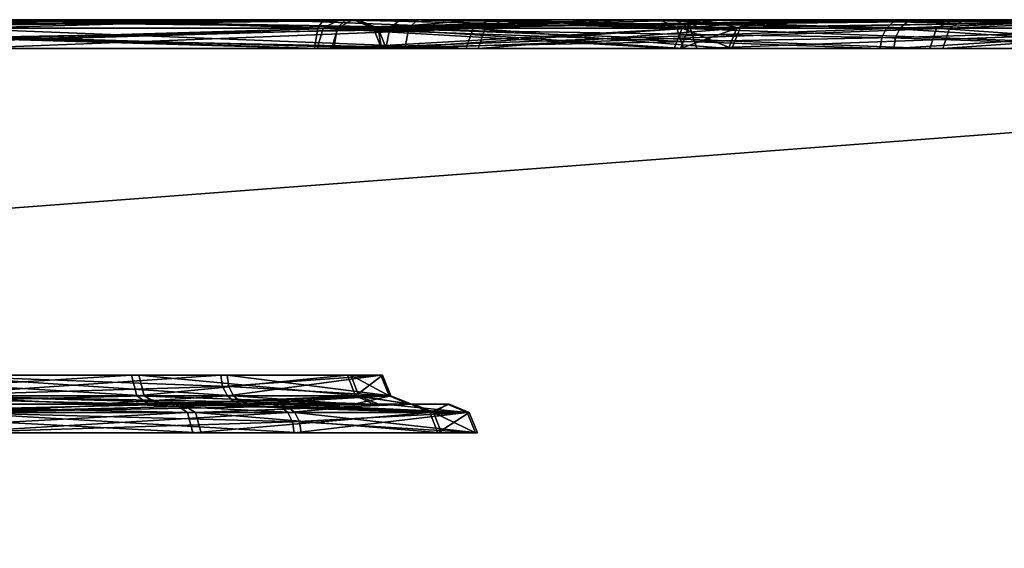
# Model space of a CAD drawing. Header units: millimetres. Extents: x -150 to 150, y -85 to 1149.
# Tile 347 of 656: x -70.987 to -69.963, y 1008.85 to 1009.4. Entities that reach past the tile are written whole.
import ezdxf

# ---------------------------------------------------------------- set-up
doc = ezdxf.new("R2010")
doc.units = ezdxf.units.MM
doc.header["$LTSCALE"] = 21.359881
for name, color, linetype in [('4692', 7, 'CONTINUOUS'), ('4693', 7, 'CONTINUOUS'), ('4694', 7, 'CONTINUOUS'), ('4695', 7, 'CONTINUOUS'), ('4696', 7, 'CONTINUOUS'), ('4697', 7, 'CONTINUOUS'), ('4698', 7, 'CONTINUOUS'), ('4699', 7, 'CONTINUOUS'), ('4708', 7, 'CONTINUOUS'), ('4709', 7, 'CONTINUOUS'), ('4710', 7, 'CONTINUOUS'), ('4711', 7, 'CONTINUOUS'), ('4733', 7, 'CONTINUOUS'), ('4734', 7, 'CONTINUOUS'), ('4735', 7, 'CONTINUOUS'), ('4736', 7, 'CONTINUOUS'), ('4737', 7, 'CONTINUOUS'), ('4738', 7, 'CONTINUOUS'), ('4739', 7, 'CONTINUOUS'), ('4740', 7, 'CONTINUOUS'), ('4749', 7, 'CONTINUOUS'), ('4750', 7, 'CONTINUOUS'), ('4751', 7, 'CONTINUOUS'), ('4752', 7, 'CONTINUOUS'), ('7744', 7, 'CONTINUOUS'), ('7745', 7, 'CONTINUOUS'), ('7785', 7, 'CONTINUOUS'), ('7786', 7, 'CONTINUOUS'), ('8808', 7, 'CONTINUOUS'), ('8809', 7, 'CONTINUOUS'), ('9023', 7, 'CONTINUOUS'), ('9025', 7, 'CONTINUOUS')]:
    doc.layers.add(name, color=color, linetype=linetype)

msp = doc.modelspace()

# ---------------------------------------------------------------- linework, layer by layer
at = {"layer": '4692', "linetype": 'CONTINUOUS'}
for points in [[(-70.7014, 1008.9912, 214.4327), (-71.0564, 1008.9912, 214.1805), (-70.6964, 1008.9815, 214.4285), (-70.7014, 1008.9912, 214.4327)], [(-70.6964, 1008.9815, 214.4285), (-71.0564, 1008.9912, 214.1805), (-70.6947, 1008.97, 214.4271), (-70.6964, 1008.9815, 214.4285)], [(-70.6947, 1008.97, 214.4271), (-71.0564, 1008.9912, 214.1805), (-71.0534, 1008.97, 214.1723), (-70.6947, 1008.97, 214.4271)]]:
    msp.add_3dface(points, dxfattribs=at)
at = {"layer": '4693', "linetype": 'CONTINUOUS'}
for points in [[(-71.0664, 1009, 214.1995), (-71.0564, 1008.9912, 214.1805), (-70.8757, 1009, 214.2997), (-71.0664, 1009, 214.1995)], [(-71.0564, 1008.9912, 214.1805), (-70.7014, 1008.9912, 214.4327), (-70.8757, 1009, 214.2997), (-71.0564, 1008.9912, 214.1805)], [(-70.8757, 1009, 214.2997), (-70.7014, 1008.9912, 214.4327), (-70.7089, 1008.9977, 214.4389), (-70.8757, 1009, 214.2997)], [(-70.7178, 1009, 214.4462), (-70.8757, 1009, 214.2997), (-70.7089, 1008.9977, 214.4389), (-70.7178, 1009, 214.4462)]]:
    msp.add_3dface(points, dxfattribs=at)
at = {"layer": '4694', "linetype": 'CONTINUOUS'}
for points in [[(-71.2089, 1008.9912, 215.7985), (-70.813, 1008.9912, 215.6171), (-71.2074, 1008.97, 215.8071), (-71.2089, 1008.9912, 215.7985)], [(-71.2074, 1008.97, 215.8071), (-70.813, 1008.9912, 215.6171), (-70.8074, 1008.97, 215.6238), (-71.2074, 1008.97, 215.8071)], [(-70.813, 1008.9912, 215.6171), (-70.5609, 1008.9912, 215.2621), (-70.8074, 1008.97, 215.6238), (-70.813, 1008.9912, 215.6171)], [(-70.8074, 1008.97, 215.6238), (-70.5609, 1008.9912, 215.2621), (-70.5526, 1008.97, 215.2651), (-70.8074, 1008.97, 215.6238)], [(-70.7014, 1008.9912, 214.4327), (-70.6964, 1008.9815, 214.4285), (-70.5114, 1008.97, 214.8271), (-70.7014, 1008.9912, 214.4327)], [(-70.52, 1008.9912, 214.8285), (-70.7014, 1008.9912, 214.4327), (-70.5114, 1008.97, 214.8271), (-70.52, 1008.9912, 214.8285)], [(-70.5609, 1008.9912, 215.2621), (-70.52, 1008.9912, 214.8285), (-70.5526, 1008.97, 215.2651), (-70.5609, 1008.9912, 215.2621)], [(-70.5526, 1008.97, 215.2651), (-70.52, 1008.9912, 214.8285), (-70.5114, 1008.97, 214.8271), (-70.5526, 1008.97, 215.2651)], [(-70.6964, 1008.9815, 214.4285), (-70.6947, 1008.97, 214.4271), (-70.5114, 1008.97, 214.8271), (-70.6964, 1008.9815, 214.4285)]]:
    msp.add_3dface(points, dxfattribs=at)
at = {"layer": '4695', "linetype": 'CONTINUOUS'}
for points in [[(-70.813, 1008.9912, 215.6171), (-71.2089, 1008.9912, 215.7985), (-71.2107, 1009, 215.7772), (-70.813, 1008.9912, 215.6171)], [(-70.8256, 1009, 215.5999), (-70.813, 1008.9912, 215.6171), (-71.2107, 1009, 215.7772), (-70.8256, 1009, 215.5999)], [(-70.5609, 1008.9912, 215.2621), (-70.813, 1008.9912, 215.6171), (-70.8256, 1009, 215.5999), (-70.5609, 1008.9912, 215.2621)], [(-70.5802, 1009, 215.2531), (-70.5609, 1008.9912, 215.2621), (-70.8256, 1009, 215.5999), (-70.5802, 1009, 215.2531)], [(-70.7178, 1009, 214.4462), (-70.7089, 1008.9977, 214.4389), (-70.52, 1008.9912, 214.8285), (-70.7178, 1009, 214.4462)], [(-70.7178, 1009, 214.4462), (-70.52, 1008.9912, 214.8285), (-70.5409, 1009, 214.8324), (-70.7178, 1009, 214.4462)], [(-70.7089, 1008.9977, 214.4389), (-70.7014, 1008.9912, 214.4327), (-70.52, 1008.9912, 214.8285), (-70.7089, 1008.9977, 214.4389)], [(-70.5409, 1009, 214.8324), (-70.5609, 1008.9912, 215.2621), (-70.5802, 1009, 215.2531), (-70.5409, 1009, 214.8324)], [(-70.52, 1008.9912, 214.8285), (-70.5609, 1008.9912, 215.2621), (-70.5409, 1009, 214.8324), (-70.52, 1008.9912, 214.8285)]]:
    msp.add_3dface(points, dxfattribs=at)
at = {"layer": '4696', "linetype": 'CONTINUOUS'}
for points in [[(-70.7699, 1009.0185, 214.4894), (-70.7717, 1009.03, 214.4908), (-71.0882, 1009.03, 214.266), (-70.7699, 1009.0185, 214.4894)], [(-70.7649, 1009.0088, 214.4852), (-70.7699, 1009.0185, 214.4894), (-71.0882, 1009.03, 214.266), (-70.7649, 1009.0088, 214.4852)], [(-71.0851, 1009.0088, 214.2578), (-70.7649, 1009.0088, 214.4852), (-71.0882, 1009.03, 214.266), (-71.0851, 1009.0088, 214.2578)]]:
    msp.add_3dface(points, dxfattribs=at)
at = {"layer": '4697', "linetype": 'CONTINUOUS'}
for points in [[(-70.7649, 1009.0088, 214.4852), (-71.0851, 1009.0088, 214.2578), (-70.7574, 1009.0023, 214.479), (-70.7649, 1009.0088, 214.4852)], [(-70.7486, 1009, 214.4717), (-71.0851, 1009.0088, 214.2578), (-71.0779, 1009, 214.2379), (-70.7486, 1009, 214.4717)], [(-71.0851, 1009.0088, 214.2578), (-70.7486, 1009, 214.4717), (-70.7574, 1009.0023, 214.479), (-71.0851, 1009.0088, 214.2578)]]:
    msp.add_3dface(points, dxfattribs=at)
at = {"layer": '4698', "linetype": 'CONTINUOUS'}
for points in [[(-70.8712, 1009.03, 215.5468), (-71.2227, 1009.0088, 215.7172), (-71.2241, 1009.03, 215.7085), (-70.8712, 1009.03, 215.5468)], [(-70.8656, 1009.0088, 215.5536), (-71.2227, 1009.0088, 215.7172), (-70.8712, 1009.03, 215.5468), (-70.8656, 1009.0088, 215.5536)], [(-70.6464, 1009.03, 215.2303), (-70.8656, 1009.0088, 215.5536), (-70.8712, 1009.03, 215.5468), (-70.6464, 1009.03, 215.2303)], [(-70.6381, 1009.0088, 215.2333), (-70.8656, 1009.0088, 215.5536), (-70.6464, 1009.03, 215.2303), (-70.6381, 1009.0088, 215.2333)], [(-70.7717, 1009.03, 214.4908), (-70.7699, 1009.0185, 214.4894), (-70.6013, 1009.0088, 214.8423), (-70.7717, 1009.03, 214.4908)], [(-70.7717, 1009.03, 214.4908), (-70.6013, 1009.0088, 214.8423), (-70.61, 1009.03, 214.8438), (-70.7717, 1009.03, 214.4908)], [(-70.61, 1009.03, 214.8438), (-70.6381, 1009.0088, 215.2333), (-70.6464, 1009.03, 215.2303), (-70.61, 1009.03, 214.8438)], [(-70.6013, 1009.0088, 214.8423), (-70.6381, 1009.0088, 215.2333), (-70.61, 1009.03, 214.8438), (-70.6013, 1009.0088, 214.8423)], [(-70.7699, 1009.0185, 214.4894), (-70.7649, 1009.0088, 214.4852), (-70.6013, 1009.0088, 214.8423), (-70.7699, 1009.0185, 214.4894)]]:
    msp.add_3dface(points, dxfattribs=at)
at = {"layer": '4699', "linetype": 'CONTINUOUS'}
for points in [[(-71.2227, 1009.0088, 215.7172), (-70.8656, 1009.0088, 215.5536), (-70.8531, 1009, 215.5708), (-71.2227, 1009.0088, 215.7172)], [(-71.2205, 1009, 215.7383), (-71.2227, 1009.0088, 215.7172), (-70.8531, 1009, 215.5708), (-71.2205, 1009, 215.7383)], [(-70.8656, 1009.0088, 215.5536), (-70.6381, 1009.0088, 215.2333), (-70.619, 1009, 215.2427), (-70.8656, 1009.0088, 215.5536)], [(-70.8531, 1009, 215.5708), (-70.8656, 1009.0088, 215.5536), (-70.619, 1009, 215.2427), (-70.8531, 1009, 215.5708)], [(-70.7649, 1009.0088, 214.4852), (-70.7574, 1009.0023, 214.479), (-70.6399, 1009, 214.6451), (-70.7649, 1009.0088, 214.4852)], [(-70.6013, 1009.0088, 214.8423), (-70.7649, 1009.0088, 214.4852), (-70.6399, 1009, 214.6451), (-70.6013, 1009.0088, 214.8423)], [(-70.58, 1009, 214.8412), (-70.6013, 1009.0088, 214.8423), (-70.6399, 1009, 214.6451), (-70.58, 1009, 214.8412)], [(-70.6381, 1009.0088, 215.2333), (-70.6013, 1009.0088, 214.8423), (-70.58, 1009, 214.8412), (-70.6381, 1009.0088, 215.2333)], [(-70.619, 1009, 215.2427), (-70.6381, 1009.0088, 215.2333), (-70.58, 1009, 214.8412), (-70.619, 1009, 215.2427)], [(-70.7574, 1009.0023, 214.479), (-70.7486, 1009, 214.4717), (-70.6399, 1009, 214.6451), (-70.7574, 1009.0023, 214.479)]]:
    msp.add_3dface(points, dxfattribs=at)
at = {"layer": '4708', "linetype": 'CONTINUOUS'}
for points in [[(-71.3797, 1009.3912, 213.3106), (-70.6571, 1009.3912, 213.4617), (-71.3795, 1009.37, 213.3193), (-71.3797, 1009.3912, 213.3106)], [(-71.3795, 1009.37, 213.3193), (-70.6571, 1009.3912, 213.4617), (-70.6608, 1009.37, 213.4697), (-71.3795, 1009.37, 213.3193)], [(-70.0716, 1009.3912, 213.9113), (-70.0766, 1009.3815, 213.9155), (-70.6608, 1009.37, 213.4697), (-70.0716, 1009.3912, 213.9113)], [(-70.6571, 1009.3912, 213.4617), (-70.0716, 1009.3912, 213.9113), (-70.6608, 1009.37, 213.4697), (-70.6571, 1009.3912, 213.4617)], [(-70.0766, 1009.3815, 213.9155), (-70.0784, 1009.37, 213.9169), (-70.6608, 1009.37, 213.4697), (-70.0766, 1009.3815, 213.9155)]]:
    msp.add_3dface(points, dxfattribs=at)
at = {"layer": '4709', "linetype": 'CONTINUOUS'}
for points in [[(-70.6571, 1009.3912, 213.4617), (-71.3797, 1009.3912, 213.3106), (-70.6483, 1009.4, 213.4424), (-70.6571, 1009.3912, 213.4617)], [(-70.6483, 1009.4, 213.4424), (-71.3797, 1009.3912, 213.3106), (-71.3794, 1009.4, 213.2893), (-70.6483, 1009.4, 213.4424)], [(-70.0553, 1009.4, 213.8978), (-70.6571, 1009.3912, 213.4617), (-70.6483, 1009.4, 213.4424), (-70.0553, 1009.4, 213.8978)], [(-70.6571, 1009.3912, 213.4617), (-70.0553, 1009.4, 213.8978), (-70.0641, 1009.3977, 213.9051), (-70.6571, 1009.3912, 213.4617)], [(-70.0716, 1009.3912, 213.9113), (-70.6571, 1009.3912, 213.4617), (-70.0641, 1009.3977, 213.9051), (-70.0716, 1009.3912, 213.9113)]]:
    msp.add_3dface(points, dxfattribs=at)
at = {"layer": '4710', "linetype": 'CONTINUOUS'}
for points in [[(-70.6065, 1009.37, 216.4424), (-71.3192, 1009.3912, 216.6276), (-71.3193, 1009.37, 216.6188), (-70.6065, 1009.37, 216.4424)], [(-70.6025, 1009.3912, 216.4502), (-71.3192, 1009.3912, 216.6276), (-70.6065, 1009.37, 216.4424), (-70.6025, 1009.3912, 216.4502)], [(-70.0408, 1009.37, 215.9741), (-70.6025, 1009.3912, 216.4502), (-70.6065, 1009.37, 216.4424), (-70.0408, 1009.37, 215.9741)], [(-70.0339, 1009.3912, 215.9795), (-70.6025, 1009.3912, 216.4502), (-70.0408, 1009.37, 215.9741), (-70.0339, 1009.3912, 215.9795)], [(-70.0784, 1009.37, 213.9169), (-70.0766, 1009.3815, 213.9155), (-69.7392, 1009.3912, 214.5705), (-70.0784, 1009.37, 213.9169)], [(-70.0784, 1009.37, 213.9169), (-69.7392, 1009.3912, 214.5705), (-69.7478, 1009.37, 214.5726), (-70.0784, 1009.37, 213.9169)], [(-70.0766, 1009.3815, 213.9155), (-70.0716, 1009.3912, 213.9113), (-69.7392, 1009.3912, 214.5705), (-70.0766, 1009.3815, 213.9155)], [(-69.7344, 1009.37, 215.3068), (-70.0339, 1009.3912, 215.9795), (-70.0408, 1009.37, 215.9741), (-69.7344, 1009.37, 215.3068)], [(-69.7258, 1009.3912, 215.3086), (-70.0339, 1009.3912, 215.9795), (-69.7344, 1009.37, 215.3068), (-69.7258, 1009.3912, 215.3086)]]:
    msp.add_3dface(points, dxfattribs=at)
at = {"layer": '4711', "linetype": 'CONTINUOUS'}
for points in [[(-71.3195, 1009.4, 216.6488), (-71.3192, 1009.3912, 216.6276), (-70.945, 1009.4, 216.5997), (-71.3195, 1009.4, 216.6488)], [(-71.3192, 1009.3912, 216.6276), (-70.6025, 1009.3912, 216.4502), (-70.945, 1009.4, 216.5997), (-71.3192, 1009.3912, 216.6276)], [(-70.945, 1009.4, 216.5997), (-70.6025, 1009.3912, 216.4502), (-70.5917, 1009.4, 216.4685), (-70.945, 1009.4, 216.5997)], [(-70.6025, 1009.3912, 216.4502), (-70.0339, 1009.3912, 215.9795), (-70.5917, 1009.4, 216.4685), (-70.6025, 1009.3912, 216.4502)], [(-70.5917, 1009.4, 216.4685), (-70.0339, 1009.3912, 215.9795), (-70.0167, 1009.4, 215.992), (-70.5917, 1009.4, 216.4685)], [(-70.0716, 1009.3912, 213.9113), (-70.0641, 1009.3977, 213.9051), (-69.8486, 1009.4, 214.2142), (-70.0716, 1009.3912, 213.9113)], [(-69.7392, 1009.3912, 214.5705), (-70.0716, 1009.3912, 213.9113), (-69.8486, 1009.4, 214.2142), (-69.7392, 1009.3912, 214.5705)], [(-70.0641, 1009.3977, 213.9051), (-70.0553, 1009.4, 213.8978), (-69.8486, 1009.4, 214.2142), (-70.0641, 1009.3977, 213.9051)], [(-70.0339, 1009.3912, 215.9795), (-69.7258, 1009.3912, 215.3086), (-70.0167, 1009.4, 215.992), (-70.0339, 1009.3912, 215.9795)], [(-70.0167, 1009.4, 215.992), (-69.7258, 1009.3912, 215.3086), (-69.7052, 1009.4, 215.314), (-70.0167, 1009.4, 215.992)]]:
    msp.add_3dface(points, dxfattribs=at)
at = {"layer": '4733', "linetype": 'CONTINUOUS'}
for points in [[(-71.067, 1008.9912, 385.8233), (-70.7086, 1008.9912, 385.5759), (-71.0641, 1008.97, 385.8316), (-71.067, 1008.9912, 385.8233)], [(-70.7086, 1008.9912, 385.5759), (-70.7037, 1008.9815, 385.5802), (-71.0641, 1008.97, 385.8316), (-70.7086, 1008.9912, 385.5759)], [(-70.7037, 1008.9815, 385.5802), (-70.702, 1008.97, 385.5816), (-71.0641, 1008.97, 385.8316), (-70.7037, 1008.9815, 385.5802)]]:
    msp.add_3dface(points, dxfattribs=at)
at = {"layer": '4734', "linetype": 'CONTINUOUS'}
for points in [[(-70.7248, 1009, 385.5622), (-71.067, 1008.9912, 385.8233), (-71.0744, 1009, 385.8035), (-70.7248, 1009, 385.5622)], [(-71.067, 1008.9912, 385.8233), (-70.7248, 1009, 385.5622), (-70.7161, 1008.9977, 385.5696), (-71.067, 1008.9912, 385.8233)], [(-70.7086, 1008.9912, 385.5759), (-71.067, 1008.9912, 385.8233), (-70.7161, 1008.9977, 385.5696), (-70.7086, 1008.9912, 385.5759)]]:
    msp.add_3dface(points, dxfattribs=at)
at = {"layer": '4735', "linetype": 'CONTINUOUS'}
for points in [[(-70.8044, 1008.9912, 384.3902), (-71.1978, 1008.9912, 384.2035), (-70.7987, 1008.97, 384.3835), (-70.8044, 1008.9912, 384.3902)], [(-70.7987, 1008.97, 384.3835), (-71.1978, 1008.9912, 384.2035), (-71.1962, 1008.97, 384.1949), (-70.7987, 1008.97, 384.3835)], [(-70.557, 1008.9912, 384.7485), (-70.8044, 1008.9912, 384.3902), (-70.5488, 1008.97, 384.7456), (-70.557, 1008.9912, 384.7485)], [(-70.5488, 1008.97, 384.7456), (-70.8044, 1008.9912, 384.3902), (-70.7987, 1008.97, 384.3835), (-70.5488, 1008.97, 384.7456)], [(-70.7037, 1008.9815, 385.5802), (-70.7086, 1008.9912, 385.5759), (-70.522, 1008.9912, 385.1825), (-70.7037, 1008.9815, 385.5802)], [(-70.702, 1008.97, 385.5816), (-70.7037, 1008.9815, 385.5802), (-70.522, 1008.9912, 385.1825), (-70.702, 1008.97, 385.5816)], [(-70.702, 1008.97, 385.5816), (-70.522, 1008.9912, 385.1825), (-70.5133, 1008.97, 385.1841), (-70.702, 1008.97, 385.5816)], [(-70.522, 1008.9912, 385.1825), (-70.557, 1008.9912, 384.7485), (-70.5133, 1008.97, 385.1841), (-70.522, 1008.9912, 385.1825)], [(-70.5133, 1008.97, 385.1841), (-70.557, 1008.9912, 384.7485), (-70.5488, 1008.97, 384.7456), (-70.5133, 1008.97, 385.1841)]]:
    msp.add_3dface(points, dxfattribs=at)
at = {"layer": '4736', "linetype": 'CONTINUOUS'}
for points in [[(-71.2033, 1009, 384.2241), (-71.1978, 1008.9912, 384.2035), (-70.8191, 1009, 384.4055), (-71.2033, 1009, 384.2241)], [(-71.1978, 1008.9912, 384.2035), (-70.8044, 1008.9912, 384.3902), (-70.8191, 1009, 384.4055), (-71.1978, 1008.9912, 384.2035)], [(-70.8191, 1009, 384.4055), (-70.8044, 1008.9912, 384.3902), (-70.5776, 1009, 384.754), (-70.8191, 1009, 384.4055)], [(-70.8044, 1008.9912, 384.3902), (-70.557, 1008.9912, 384.7485), (-70.5776, 1009, 384.754), (-70.8044, 1008.9912, 384.3902)], [(-70.7161, 1008.9977, 385.5696), (-70.7248, 1009, 385.5622), (-70.608, 1009, 385.3812), (-70.7161, 1008.9977, 385.5696)], [(-70.7086, 1008.9912, 385.5759), (-70.7161, 1008.9977, 385.5696), (-70.608, 1009, 385.3812), (-70.7086, 1008.9912, 385.5759)], [(-70.522, 1008.9912, 385.1825), (-70.7086, 1008.9912, 385.5759), (-70.608, 1009, 385.3812), (-70.522, 1008.9912, 385.1825)], [(-70.5424, 1009, 385.176), (-70.522, 1008.9912, 385.1825), (-70.608, 1009, 385.3812), (-70.5424, 1009, 385.176)], [(-70.5776, 1009, 384.754), (-70.557, 1008.9912, 384.7485), (-70.5424, 1009, 385.176), (-70.5776, 1009, 384.754)], [(-70.557, 1008.9912, 384.7485), (-70.522, 1008.9912, 385.1825), (-70.5424, 1009, 385.176), (-70.557, 1008.9912, 384.7485)]]:
    msp.add_3dface(points, dxfattribs=at)
at = {"layer": '4737', "linetype": 'CONTINUOUS'}
for points in [[(-70.7781, 1009.03, 385.5169), (-71.0947, 1009.0088, 385.7457), (-71.0976, 1009.03, 385.7374), (-70.7781, 1009.03, 385.5169)], [(-70.7764, 1009.0185, 385.5183), (-71.0947, 1009.0088, 385.7457), (-70.7781, 1009.03, 385.5169), (-70.7764, 1009.0185, 385.5183)], [(-70.7714, 1009.0088, 385.5225), (-71.0947, 1009.0088, 385.7457), (-70.7764, 1009.0185, 385.5183), (-70.7714, 1009.0088, 385.5225)]]:
    msp.add_3dface(points, dxfattribs=at)
at = {"layer": '4738', "linetype": 'CONTINUOUS'}
for points in [[(-71.0947, 1009.0088, 385.7457), (-70.7714, 1009.0088, 385.5225), (-70.9072, 1009, 385.6734), (-71.0947, 1009.0088, 385.7457)], [(-71.0899, 1009, 385.7665), (-71.0947, 1009.0088, 385.7457), (-70.9072, 1009, 385.6734), (-71.0899, 1009, 385.7665)], [(-70.9072, 1009, 385.6734), (-70.7714, 1009.0088, 385.5225), (-70.764, 1009.0023, 385.5289), (-70.9072, 1009, 385.6734)], [(-70.7553, 1009, 385.5363), (-70.9072, 1009, 385.6734), (-70.764, 1009.0023, 385.5289), (-70.7553, 1009, 385.5363)]]:
    msp.add_3dface(points, dxfattribs=at)
at = {"layer": '4739', "linetype": 'CONTINUOUS'}
for points in [[(-71.2127, 1009.0088, 384.2846), (-70.8578, 1009.0088, 384.4529), (-71.2143, 1009.03, 384.2932), (-71.2127, 1009.0088, 384.2846)], [(-71.2143, 1009.03, 384.2932), (-70.8578, 1009.0088, 384.4529), (-70.8635, 1009.03, 384.4596), (-71.2143, 1009.03, 384.2932)], [(-70.8578, 1009.0088, 384.4529), (-70.6347, 1009.0088, 384.7762), (-70.8635, 1009.03, 384.4596), (-70.8578, 1009.0088, 384.4529)], [(-70.8635, 1009.03, 384.4596), (-70.6347, 1009.0088, 384.7762), (-70.643, 1009.03, 384.7791), (-70.8635, 1009.03, 384.4596)], [(-70.7764, 1009.0185, 385.5183), (-70.7781, 1009.03, 385.5169), (-70.6117, 1009.03, 385.1661), (-70.7764, 1009.0185, 385.5183)], [(-70.7714, 1009.0088, 385.5225), (-70.7764, 1009.0185, 385.5183), (-70.6117, 1009.03, 385.1661), (-70.7714, 1009.0088, 385.5225)], [(-70.6031, 1009.0088, 385.1677), (-70.7714, 1009.0088, 385.5225), (-70.6117, 1009.03, 385.1661), (-70.6031, 1009.0088, 385.1677)], [(-70.6347, 1009.0088, 384.7762), (-70.6031, 1009.0088, 385.1677), (-70.643, 1009.03, 384.7791), (-70.6347, 1009.0088, 384.7762)], [(-70.643, 1009.03, 384.7791), (-70.6031, 1009.0088, 385.1677), (-70.6117, 1009.03, 385.1661), (-70.643, 1009.03, 384.7791)]]:
    msp.add_3dface(points, dxfattribs=at)
at = {"layer": '4740', "linetype": 'CONTINUOUS'}
for points in [[(-70.8578, 1009.0088, 384.4529), (-71.2127, 1009.0088, 384.2846), (-71.2068, 1009, 384.2641), (-70.8578, 1009.0088, 384.4529)], [(-70.8431, 1009, 384.4376), (-70.8578, 1009.0088, 384.4529), (-71.2068, 1009, 384.2641), (-70.8431, 1009, 384.4376)], [(-70.6347, 1009.0088, 384.7762), (-70.8578, 1009.0088, 384.4529), (-70.8431, 1009, 384.4376), (-70.6347, 1009.0088, 384.7762)], [(-70.6142, 1009, 384.7704), (-70.6347, 1009.0088, 384.7762), (-70.8431, 1009, 384.4376), (-70.6142, 1009, 384.7704)], [(-70.764, 1009.0023, 385.5289), (-70.7714, 1009.0088, 385.5225), (-70.6031, 1009.0088, 385.1677), (-70.764, 1009.0023, 385.5289)], [(-70.7553, 1009, 385.5363), (-70.764, 1009.0023, 385.5289), (-70.6031, 1009.0088, 385.1677), (-70.7553, 1009, 385.5363)], [(-70.7553, 1009, 385.5363), (-70.6031, 1009.0088, 385.1677), (-70.5822, 1009, 385.1714), (-70.7553, 1009, 385.5363)], [(-70.6031, 1009.0088, 385.1677), (-70.6347, 1009.0088, 384.7762), (-70.5822, 1009, 385.1714), (-70.6031, 1009.0088, 385.1677)], [(-70.5822, 1009, 385.1714), (-70.6347, 1009.0088, 384.7762), (-70.6142, 1009, 384.7704), (-70.5822, 1009, 385.1714)]]:
    msp.add_3dface(points, dxfattribs=at)
at = {"layer": '4749', "linetype": 'CONTINUOUS'}
for points in [[(-70.6773, 1009.3912, 386.5475), (-71.4019, 1009.3912, 386.6889), (-70.6809, 1009.37, 386.5394), (-70.6773, 1009.3912, 386.5475)], [(-70.6809, 1009.37, 386.5394), (-71.4019, 1009.3912, 386.6889), (-71.4016, 1009.37, 386.6801), (-70.6809, 1009.37, 386.5394)], [(-70.0926, 1009.37, 386.1), (-70.6773, 1009.3912, 386.5475), (-70.6809, 1009.37, 386.5394), (-70.0926, 1009.37, 386.1)], [(-70.0859, 1009.3912, 386.1056), (-70.6773, 1009.3912, 386.5475), (-70.0908, 1009.3815, 386.1014), (-70.0859, 1009.3912, 386.1056)], [(-70.0908, 1009.3815, 386.1014), (-70.6773, 1009.3912, 386.5475), (-70.0926, 1009.37, 386.1), (-70.0908, 1009.3815, 386.1014)]]:
    msp.add_3dface(points, dxfattribs=at)
at = {"layer": '4750', "linetype": 'CONTINUOUS'}
for points in [[(-71.4036, 1009.4, 386.7101), (-71.4019, 1009.3912, 386.6889), (-70.6716, 1009.4, 386.5681), (-71.4036, 1009.4, 386.7101)], [(-71.4019, 1009.3912, 386.6889), (-70.6773, 1009.3912, 386.5475), (-70.6716, 1009.4, 386.5681), (-71.4019, 1009.3912, 386.6889)], [(-70.6773, 1009.3912, 386.5475), (-70.0859, 1009.3912, 386.1056), (-70.3454, 1009.4, 386.3779), (-70.6773, 1009.3912, 386.5475)], [(-70.6716, 1009.4, 386.5681), (-70.6773, 1009.3912, 386.5475), (-70.3454, 1009.4, 386.3779), (-70.6716, 1009.4, 386.5681)], [(-70.3454, 1009.4, 386.3779), (-70.0859, 1009.3912, 386.1056), (-70.0785, 1009.3977, 386.112), (-70.3454, 1009.4, 386.3779)], [(-70.0697, 1009.4, 386.1194), (-70.3454, 1009.4, 386.3779), (-70.0785, 1009.3977, 386.112), (-70.0697, 1009.4, 386.1194)]]:
    msp.add_3dface(points, dxfattribs=at)
at = {"layer": '4751', "linetype": 'CONTINUOUS'}
for points in [[(-71.297, 1009.3912, 383.373), (-70.5828, 1009.3912, 383.5599), (-71.2973, 1009.37, 383.3818), (-71.297, 1009.3912, 383.373)], [(-71.2973, 1009.37, 383.3818), (-70.5828, 1009.3912, 383.5599), (-70.5869, 1009.37, 383.5677), (-71.2973, 1009.37, 383.3818)], [(-70.5828, 1009.3912, 383.5599), (-70.0205, 1009.3912, 384.0382), (-70.5869, 1009.37, 383.5677), (-70.5828, 1009.3912, 383.5599)], [(-70.5869, 1009.37, 383.5677), (-70.0205, 1009.3912, 384.0382), (-70.0275, 1009.37, 384.0435), (-70.5869, 1009.37, 383.5677)], [(-70.0859, 1009.3912, 386.1056), (-70.0908, 1009.3815, 386.1014), (-69.7532, 1009.37, 385.4488), (-70.0859, 1009.3912, 386.1056)], [(-69.7447, 1009.3912, 385.451), (-70.0859, 1009.3912, 386.1056), (-69.7532, 1009.37, 385.4488), (-69.7447, 1009.3912, 385.451)], [(-70.0205, 1009.3912, 384.0382), (-69.7214, 1009.3912, 384.7131), (-70.0275, 1009.37, 384.0435), (-70.0205, 1009.3912, 384.0382)], [(-70.0275, 1009.37, 384.0435), (-69.7214, 1009.3912, 384.7131), (-69.73, 1009.37, 384.7148), (-70.0275, 1009.37, 384.0435)], [(-70.0908, 1009.3815, 386.1014), (-70.0926, 1009.37, 386.1), (-69.7532, 1009.37, 385.4488), (-70.0908, 1009.3815, 386.1014)]]:
    msp.add_3dface(points, dxfattribs=at)
at = {"layer": '4752', "linetype": 'CONTINUOUS'}
for points in [[(-70.5828, 1009.3912, 383.5599), (-71.297, 1009.3912, 383.373), (-70.5735, 1009.4, 383.5409), (-70.5828, 1009.3912, 383.5599)], [(-70.5735, 1009.4, 383.5409), (-71.297, 1009.3912, 383.373), (-71.2953, 1009.4, 383.3518), (-70.5735, 1009.4, 383.5409)], [(-70.0205, 1009.3912, 384.0382), (-70.5828, 1009.3912, 383.5599), (-70.0044, 1009.4, 384.0243), (-70.0205, 1009.3912, 384.0382)], [(-70.0044, 1009.4, 384.0243), (-70.5828, 1009.3912, 383.5599), (-70.5735, 1009.4, 383.5409), (-70.0044, 1009.4, 384.0243)], [(-70.0785, 1009.3977, 386.112), (-70.0859, 1009.3912, 386.1056), (-69.7447, 1009.3912, 385.451), (-70.0785, 1009.3977, 386.112)], [(-70.0697, 1009.4, 386.1194), (-70.0785, 1009.3977, 386.112), (-69.7447, 1009.3912, 385.451), (-70.0697, 1009.4, 386.1194)], [(-70.0697, 1009.4, 386.1194), (-69.7447, 1009.3912, 385.451), (-69.7242, 1009.4, 385.4563), (-70.0697, 1009.4, 386.1194)], [(-69.7214, 1009.3912, 384.7131), (-70.0205, 1009.3912, 384.0382), (-69.8138, 1009.4, 384.3495), (-69.7214, 1009.3912, 384.7131)], [(-69.8138, 1009.4, 384.3495), (-70.0205, 1009.3912, 384.0382), (-70.0044, 1009.4, 384.0243), (-69.8138, 1009.4, 384.3495)]]:
    msp.add_3dface(points, dxfattribs=at)
at = {"layer": '7744', "linetype": 'CONTINUOUS'}
for points in [[(-70.6781, 1009.37, 259.6303), (-71.2844, 1009.3912, 260.0481), (-71.2876, 1009.37, 260.0399), (-70.6781, 1009.37, 259.6303)], [(-70.6717, 1009.3912, 259.6364), (-71.2844, 1009.3912, 260.0481), (-70.6781, 1009.37, 259.6303), (-70.6717, 1009.3912, 259.6364)], [(-71.0456, 1009.37, 257.0766), (-71.0444, 1009.3815, 257.0746), (-70.5033, 1009.3912, 257.5748), (-71.0456, 1009.37, 257.0766)], [(-71.0456, 1009.37, 257.0766), (-70.5033, 1009.3912, 257.5748), (-70.5106, 1009.37, 257.5797), (-71.0456, 1009.37, 257.0766)], [(-71.0444, 1009.3815, 257.0746), (-71.0411, 1009.3912, 257.069), (-70.5033, 1009.3912, 257.5748), (-71.0444, 1009.3815, 257.0746)], [(-70.3067, 1009.37, 258.9969), (-70.6717, 1009.3912, 259.6364), (-70.6781, 1009.37, 259.6303), (-70.3067, 1009.37, 258.9969)], [(-70.2983, 1009.3912, 258.9995), (-70.6717, 1009.3912, 259.6364), (-70.3067, 1009.37, 258.9969), (-70.2983, 1009.3912, 258.9995)], [(-70.5033, 1009.3912, 257.5748), (-70.2382, 1009.3912, 258.2637), (-70.5106, 1009.37, 257.5797), (-70.5033, 1009.3912, 257.5748)], [(-70.5106, 1009.37, 257.5797), (-70.2382, 1009.3912, 258.2637), (-70.2469, 1009.37, 258.265), (-70.5106, 1009.37, 257.5797)], [(-70.2469, 1009.37, 258.265), (-70.2983, 1009.3912, 258.9995), (-70.3067, 1009.37, 258.9969), (-70.2469, 1009.37, 258.265)], [(-70.2382, 1009.3912, 258.2637), (-70.2983, 1009.3912, 258.9995), (-70.2469, 1009.37, 258.265), (-70.2382, 1009.3912, 258.2637)]]:
    msp.add_3dface(points, dxfattribs=at)
at = {"layer": '7745', "linetype": 'CONTINUOUS'}
for points in [[(-71.2844, 1009.3912, 260.0481), (-70.6717, 1009.3912, 259.6364), (-70.9424, 1009.4, 259.894), (-71.2844, 1009.3912, 260.0481)], [(-71.2775, 1009.4, 260.0682), (-71.2844, 1009.3912, 260.0481), (-70.9424, 1009.4, 259.894), (-71.2775, 1009.4, 260.0682)], [(-71.0411, 1009.3912, 257.069), (-71.0362, 1009.3977, 257.0606), (-70.7279, 1009.4, 257.2774), (-71.0411, 1009.3912, 257.069)], [(-70.5033, 1009.3912, 257.5748), (-71.0411, 1009.3912, 257.069), (-70.7279, 1009.4, 257.2774), (-70.5033, 1009.3912, 257.5748)], [(-71.0362, 1009.3977, 257.0606), (-71.0304, 1009.4, 257.0507), (-70.7279, 1009.4, 257.2774), (-71.0362, 1009.3977, 257.0606)], [(-70.9424, 1009.4, 259.894), (-70.6717, 1009.3912, 259.6364), (-70.6552, 1009.4, 259.6498), (-70.9424, 1009.4, 259.894)], [(-70.484, 1009.4, 257.5655), (-70.5033, 1009.3912, 257.5748), (-70.7279, 1009.4, 257.2774), (-70.484, 1009.4, 257.5655)], [(-70.6717, 1009.3912, 259.6364), (-70.2983, 1009.3912, 258.9995), (-70.6552, 1009.4, 259.6498), (-70.6717, 1009.3912, 259.6364)], [(-70.6552, 1009.4, 259.6498), (-70.2983, 1009.3912, 258.9995), (-70.2779, 1009.4, 259.0054), (-70.6552, 1009.4, 259.6498)], [(-70.2382, 1009.3912, 258.2637), (-70.5033, 1009.3912, 257.5748), (-70.484, 1009.4, 257.5655), (-70.2382, 1009.3912, 258.2637)], [(-70.2171, 1009.4, 258.2617), (-70.2382, 1009.3912, 258.2637), (-70.484, 1009.4, 257.5655), (-70.2171, 1009.4, 258.2617)], [(-70.2983, 1009.3912, 258.9995), (-70.2382, 1009.3912, 258.2637), (-70.2779, 1009.4, 259.0054), (-70.2983, 1009.3912, 258.9995)], [(-70.2779, 1009.4, 259.0054), (-70.2382, 1009.3912, 258.2637), (-70.2171, 1009.4, 258.2617), (-70.2779, 1009.4, 259.0054)]]:
    msp.add_3dface(points, dxfattribs=at)
at = {"layer": '7785', "linetype": 'CONTINUOUS'}
for points in [[(-71.2638, 1009.3912, 339.96), (-70.6566, 1009.3912, 340.3799), (-71.267, 1009.37, 339.9681), (-71.2638, 1009.3912, 339.96)], [(-71.267, 1009.37, 339.9681), (-70.6566, 1009.3912, 340.3799), (-70.6631, 1009.37, 340.3858), (-71.267, 1009.37, 339.9681)], [(-71.0603, 1009.3912, 342.9421), (-71.0635, 1009.3815, 342.9364), (-70.5231, 1009.37, 342.4386), (-71.0603, 1009.3912, 342.9421)], [(-70.5158, 1009.3912, 342.4436), (-71.0603, 1009.3912, 342.9421), (-70.5231, 1009.37, 342.4386), (-70.5158, 1009.3912, 342.4436)], [(-70.6566, 1009.3912, 340.3799), (-70.2918, 1009.3912, 341.0217), (-70.6631, 1009.37, 340.3858), (-70.6566, 1009.3912, 340.3799)], [(-70.6631, 1009.37, 340.3858), (-70.2918, 1009.3912, 341.0217), (-70.3002, 1009.37, 341.0242), (-70.6631, 1009.37, 340.3858)], [(-70.2502, 1009.37, 341.7568), (-70.5158, 1009.3912, 342.4436), (-70.5231, 1009.37, 342.4386), (-70.2502, 1009.37, 341.7568)], [(-70.2415, 1009.3912, 341.7582), (-70.5158, 1009.3912, 342.4436), (-70.2502, 1009.37, 341.7568), (-70.2415, 1009.3912, 341.7582)], [(-70.2918, 1009.3912, 341.0217), (-70.2415, 1009.3912, 341.7582), (-70.3002, 1009.37, 341.0242), (-70.2918, 1009.3912, 341.0217)], [(-70.3002, 1009.37, 341.0242), (-70.2415, 1009.3912, 341.7582), (-70.2502, 1009.37, 341.7568), (-70.3002, 1009.37, 341.0242)], [(-71.0635, 1009.3815, 342.9364), (-71.0647, 1009.37, 342.9344), (-70.5231, 1009.37, 342.4386), (-71.0635, 1009.3815, 342.9364)]]:
    msp.add_3dface(points, dxfattribs=at)
at = {"layer": '7786', "linetype": 'CONTINUOUS'}
for points in [[(-70.6566, 1009.3912, 340.3799), (-71.2638, 1009.3912, 339.96), (-70.6413, 1009.4, 340.3652), (-70.6566, 1009.3912, 340.3799)], [(-70.6413, 1009.4, 340.3652), (-71.2638, 1009.3912, 339.96), (-71.2549, 1009.4, 339.9407), (-70.6413, 1009.4, 340.3652)], [(-71.0555, 1009.3977, 342.9505), (-71.0603, 1009.3912, 342.9421), (-70.5158, 1009.3912, 342.4436), (-71.0555, 1009.3977, 342.9505)], [(-71.0498, 1009.4, 342.9605), (-71.0555, 1009.3977, 342.9505), (-70.5158, 1009.3912, 342.4436), (-71.0498, 1009.4, 342.9605)], [(-71.0498, 1009.4, 342.9605), (-70.5158, 1009.3912, 342.4436), (-70.4984, 1009.4, 342.4556), (-71.0498, 1009.4, 342.9605)], [(-70.2918, 1009.3912, 341.0217), (-70.6566, 1009.3912, 340.3799), (-70.2719, 1009.4, 341.0141), (-70.2918, 1009.3912, 341.0217)], [(-70.2719, 1009.4, 341.0141), (-70.6566, 1009.3912, 340.3799), (-70.6413, 1009.4, 340.3652), (-70.2719, 1009.4, 341.0141)], [(-70.5158, 1009.3912, 342.4436), (-70.2415, 1009.3912, 341.7582), (-70.4984, 1009.4, 342.4556), (-70.5158, 1009.3912, 342.4436)], [(-70.4984, 1009.4, 342.4556), (-70.2415, 1009.3912, 341.7582), (-70.2207, 1009.4, 341.7622), (-70.4984, 1009.4, 342.4556)], [(-70.2415, 1009.3912, 341.7582), (-70.2918, 1009.3912, 341.0217), (-70.2041, 1009.4, 341.3849), (-70.2415, 1009.3912, 341.7582)], [(-70.2041, 1009.4, 341.3849), (-70.2918, 1009.3912, 341.0217), (-70.2719, 1009.4, 341.0141), (-70.2041, 1009.4, 341.3849)], [(-70.2207, 1009.4, 341.7622), (-70.2415, 1009.3912, 341.7582), (-70.2041, 1009.4, 341.3849), (-70.2207, 1009.4, 341.7622)]]:
    msp.add_3dface(points, dxfattribs=at)
at = {"layer": '8808', "linetype": 'CONTINUOUS'}
for points in [[(-70.6196, 1009.3912, 300.3583), (-70.6147, 1009.3912, 299.6201), (-70.611, 1009.37, 300.3564), (-70.6196, 1009.3912, 300.3583)], [(-70.3038, 1009.3912, 301.0255), (-70.6196, 1009.3912, 300.3583), (-70.2969, 1009.37, 301.0201), (-70.3038, 1009.3912, 301.0255)], [(-70.2969, 1009.37, 301.0201), (-70.6196, 1009.3912, 300.3583), (-70.611, 1009.37, 300.3564), (-70.2969, 1009.37, 301.0201)], [(-70.6147, 1009.3912, 299.6201), (-70.29, 1009.3912, 298.9571), (-70.6061, 1009.37, 299.6221), (-70.6147, 1009.3912, 299.6201)], [(-70.611, 1009.37, 300.3564), (-70.6147, 1009.3912, 299.6201), (-70.6061, 1009.37, 299.6221), (-70.611, 1009.37, 300.3564)], [(-70.6061, 1009.37, 299.6221), (-70.29, 1009.3912, 298.9571), (-70.2831, 1009.37, 298.9626), (-70.6061, 1009.37, 299.6221)], [(-69.7297, 1009.3912, 301.4897), (-70.3038, 1009.3912, 301.0255), (-69.7258, 1009.37, 301.4818), (-69.7297, 1009.3912, 301.4897)], [(-69.7258, 1009.37, 301.4818), (-70.3038, 1009.3912, 301.0255), (-70.2969, 1009.37, 301.0201), (-69.7258, 1009.37, 301.4818)], [(-70.29, 1009.3912, 298.9571), (-69.7097, 1009.3912, 298.5007), (-70.2831, 1009.37, 298.9626), (-70.29, 1009.3912, 298.9571)], [(-70.2831, 1009.37, 298.9626), (-69.7097, 1009.3912, 298.5007), (-69.706, 1009.37, 298.5087), (-70.2831, 1009.37, 298.9626)]]:
    msp.add_3dface(points, dxfattribs=at)
at = {"layer": '8809', "linetype": 'CONTINUOUS'}
for points in [[(-70.6196, 1009.3912, 300.3583), (-70.3038, 1009.3912, 301.0255), (-70.6402, 1009.4, 300.3634), (-70.6196, 1009.3912, 300.3583)], [(-70.6357, 1009.4, 299.6167), (-70.6196, 1009.3912, 300.3583), (-70.6402, 1009.4, 300.3634), (-70.6357, 1009.4, 299.6167)], [(-70.6402, 1009.4, 300.3634), (-70.3038, 1009.3912, 301.0255), (-70.3211, 1009.4, 301.0378), (-70.6402, 1009.4, 300.3634)], [(-70.6147, 1009.3912, 299.6201), (-70.6196, 1009.3912, 300.3583), (-70.6357, 1009.4, 299.6167), (-70.6147, 1009.3912, 299.6201)], [(-70.509, 1009.4, 299.2616), (-70.6147, 1009.3912, 299.6201), (-70.6357, 1009.4, 299.6167), (-70.509, 1009.4, 299.2616)], [(-70.29, 1009.3912, 298.9571), (-70.6147, 1009.3912, 299.6201), (-70.509, 1009.4, 299.2616), (-70.29, 1009.3912, 298.9571)], [(-70.306, 1009.4, 298.9432), (-70.29, 1009.3912, 298.9571), (-70.509, 1009.4, 299.2616), (-70.306, 1009.4, 298.9432)], [(-70.3211, 1009.4, 301.0378), (-70.3038, 1009.3912, 301.0255), (-69.7419, 1009.4, 301.5073), (-70.3211, 1009.4, 301.0378)], [(-69.7188, 1009.4, 298.4815), (-70.29, 1009.3912, 298.9571), (-70.306, 1009.4, 298.9432), (-69.7188, 1009.4, 298.4815)], [(-70.3038, 1009.3912, 301.0255), (-69.7297, 1009.3912, 301.4897), (-69.7419, 1009.4, 301.5073), (-70.3038, 1009.3912, 301.0255)], [(-69.7097, 1009.3912, 298.5007), (-70.29, 1009.3912, 298.9571), (-69.7188, 1009.4, 298.4815), (-69.7097, 1009.3912, 298.5007)]]:
    msp.add_3dface(points, dxfattribs=at)
at = {"layer": '9023', "linetype": 'CONTINUOUS'}
for points in [[(-88.4338, 1009.4, 421.4326), (-68.3994, 1009.4, 433.7476), (-88.2611, 1009.4, 178.4424), (-88.4338, 1009.4, 421.4326)], [(-88.2611, 1009.4, 178.4424), (-68.3994, 1009.4, 433.7476), (-68.2333, 1009.4, 166.1678), (-88.2611, 1009.4, 178.4424)]]:
    msp.add_3dface(points, dxfattribs=at)
at = {"layer": '9025', "linetype": 'CONTINUOUS'}
for points in [[(-68.3994, 1007.9, 166.2524), (-88.4338, 1007.9, 178.5674), (-88.2611, 1009.4, 178.4424), (-68.3994, 1007.9, 166.2524)], [(-88.2611, 1007.9, 421.5576), (-68.3994, 1009.4, 433.7476), (-88.4338, 1009.4, 421.4326), (-88.2611, 1007.9, 421.5576)], [(-68.3994, 1007.9, 166.2524), (-88.2611, 1009.4, 178.4424), (-68.2333, 1009.4, 166.1678), (-68.3994, 1007.9, 166.2524)], [(-88.2611, 1007.9, 421.5576), (-68.2333, 1007.9, 433.8322), (-68.3994, 1009.4, 433.7476), (-88.2611, 1007.9, 421.5576)]]:
    msp.add_3dface(points, dxfattribs=at)

doc.saveas('drawing.dxf')
